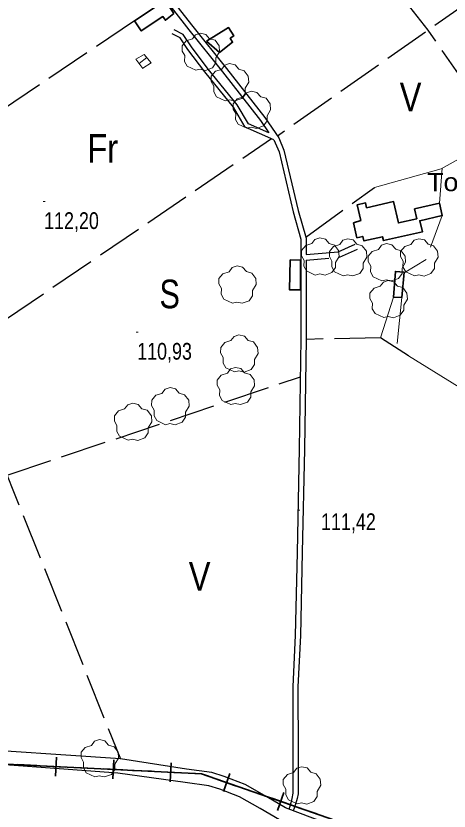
# Model space of a CAD drawing. Extents: x 483840 to 488445, y 4386047 to 4389027.
# Drawn here: x 484526 to 484752.4, y 4387773.5 to 4388189.4 of the extents above; entities that cross this region are included whole.
import ezdxf
from ezdxf.enums import TextEntityAlignment as Align

# ---------------------------------------------------------------- set-up
doc = ezdxf.new("R2010")
doc.units = 0
doc.header["$LTSCALE"] = 4
doc.linetypes.add('LONG_DASHED', pattern=[7.5, 6, -1.5])
doc.linetypes.add('MEDIUM_DASHED', pattern=[4.5, 3, -1.5])
for name, color, linetype, lineweight in [('25', 7, 'LONG_DASHED', 25), ('29', 7, 'Continuous', 13), ('34', 7, 'Continuous', 35), ('36', 7, 'Continuous', 25), ('38', 7, 'Continuous', 25), ('47', 7, 'Continuous', 35), ('50', 7, 'Continuous', 13), ('51', 7, 'Continuous', 13), ('7', 7, 'Continuous', 13)]:
    doc.layers.add(name, color=color, linetype=linetype, lineweight=lineweight)
doc.layers.add('31', color=7, linetype='Continuous')
doc.layers.add('5', color=7, linetype='Continuous')

msp = doc.modelspace()

# ---------------------------------------------------------------- linework, layer by layer
at = {"layer": '25'}
for p, q in [((484741.46, 4388181.88), (484625.76, 4388330.44)), ((484838.26, 4388249.86), (484662.74, 4388126.58)), ((484588, 4388186.84), (484465.11, 4388103.88)), ((484779.59, 4388126.84), (484741.46, 4388181.88)), ((484495.74, 4388013.73), (484659.59, 4388125.21)), ((484677.51, 4388073.68), (484713.4, 4388099.65)), ((484463.2, 4388095.4), (484580.58, 4387800.8)), ((484521.47, 4387949.16), (484674.68, 4388000.67))]:
    msp.add_line(p, q, dxfattribs=at)
msp.add_lwpolyline([(484731.24, 4388011.54), (484716.6, 4388021.04), (484677.68, 4388020.23)], dxfattribs=at)
at = {"layer": '29'}
for points in [[(484620.06, 4388160.97), (484615.52, 4388163.09), (484614.11, 4388165.63), (484614.21, 4388168.61), (484612.84, 4388171.02), (484612.88, 4388173.77), (484615.04, 4388176.37), (484618.23, 4388177.37), (484619.88, 4388179.56), (484622.45, 4388180.39), (484625.31, 4388179.74), (484627.26, 4388177.47), (484630.07, 4388176.65), (484632.2, 4388173.8), (484632.44, 4388170.67), (484630.56, 4388167.52), (484630.56, 4388164.84), (484628.74, 4388162.23), (484625.12, 4388160.89), (484622.35, 4388161.52)], [(484635.32, 4388145.02), (484630.78, 4388147.14), (484629.37, 4388149.68), (484629.47, 4388152.66), (484628.1, 4388155.07), (484628.14, 4388157.82), (484630.3, 4388160.42), (484633.49, 4388161.42), (484635.14, 4388163.61), (484637.71, 4388164.44), (484640.57, 4388163.79), (484642.52, 4388161.52), (484645.33, 4388160.7), (484647.46, 4388157.85), (484647.7, 4388154.72), (484645.82, 4388151.57), (484645.82, 4388148.89), (484644, 4388146.28), (484640.38, 4388144.94), (484637.61, 4388145.57)], [(484646.74, 4388130.64), (484642.2, 4388132.76), (484640.79, 4388135.3), (484640.89, 4388138.28), (484639.52, 4388140.69), (484639.56, 4388143.44), (484641.72, 4388146.04), (484644.91, 4388147.04), (484646.56, 4388149.23), (484649.13, 4388150.06), (484651.99, 4388149.41), (484653.94, 4388147.14), (484656.75, 4388146.32), (484658.88, 4388143.47), (484659.12, 4388140.34), (484657.24, 4388137.19), (484657.24, 4388134.51), (484655.42, 4388131.9), (484651.8, 4388130.56), (484649.03, 4388131.19)], [(484682.5, 4388053.88), (484677.96, 4388056), (484676.55, 4388058.54), (484676.65, 4388061.52), (484675.28, 4388063.93), (484675.32, 4388066.68), (484677.48, 4388069.28), (484680.67, 4388070.28), (484682.32, 4388072.47), (484684.89, 4388073.3), (484687.75, 4388072.65), (484689.7, 4388070.38), (484692.51, 4388069.56), (484694.64, 4388066.71), (484694.88, 4388063.58), (484693, 4388060.43), (484693, 4388057.75), (484691.18, 4388055.14), (484687.56, 4388053.8), (484684.79, 4388054.43)], [(484697.05, 4388053.46), (484692.51, 4388055.58), (484691.1, 4388058.12), (484691.2, 4388061.1), (484689.83, 4388063.51), (484689.87, 4388066.26), (484692.03, 4388068.86), (484695.22, 4388069.86), (484696.87, 4388072.05), (484699.44, 4388072.88), (484702.3, 4388072.23), (484704.25, 4388069.96), (484707.06, 4388069.14), (484709.19, 4388066.29), (484709.43, 4388063.16), (484707.55, 4388060.01), (484707.55, 4388057.33), (484705.73, 4388054.72), (484702.11, 4388053.38), (484699.34, 4388054.01)], [(484734.26, 4388053.44), (484729.72, 4388055.56), (484728.31, 4388058.1), (484728.41, 4388061.08), (484727.04, 4388063.49), (484727.08, 4388066.24), (484729.24, 4388068.84), (484732.43, 4388069.84), (484734.08, 4388072.03), (484736.65, 4388072.86), (484739.51, 4388072.21), (484741.46, 4388069.94), (484744.27, 4388069.12), (484746.4, 4388066.27), (484746.64, 4388063.14), (484744.76, 4388059.99), (484744.76, 4388057.31), (484742.94, 4388054.7), (484739.32, 4388053.36), (484736.55, 4388053.99)], [(484717.31, 4388050.86), (484712.77, 4388052.98), (484711.36, 4388055.52), (484711.46, 4388058.5), (484710.09, 4388060.91), (484710.13, 4388063.66), (484712.29, 4388066.26), (484715.48, 4388067.26), (484717.13, 4388069.45), (484719.7, 4388070.28), (484722.56, 4388069.63), (484724.51, 4388067.36), (484727.32, 4388066.54), (484729.45, 4388063.69), (484729.69, 4388060.56), (484727.81, 4388057.41), (484727.81, 4388054.73), (484725.99, 4388052.12), (484722.37, 4388050.78), (484719.6, 4388051.41)], [(484639.24, 4388039.18), (484634.7, 4388041.3), (484633.29, 4388043.84), (484633.39, 4388046.82), (484632.02, 4388049.23), (484632.06, 4388051.98), (484634.22, 4388054.58), (484637.41, 4388055.58), (484639.06, 4388057.77), (484641.63, 4388058.6), (484644.49, 4388057.95), (484646.44, 4388055.68), (484649.25, 4388054.86), (484651.38, 4388052.01), (484651.62, 4388048.88), (484649.74, 4388045.73), (484649.74, 4388043.05), (484647.92, 4388040.44), (484644.3, 4388039.1), (484641.53, 4388039.73)], [(484718.24, 4388031.59), (484713.7, 4388033.71), (484712.29, 4388036.25), (484712.39, 4388039.23), (484711.02, 4388041.64), (484711.06, 4388044.39), (484713.22, 4388046.99), (484716.41, 4388047.99), (484718.06, 4388050.18), (484720.63, 4388051.01), (484723.49, 4388050.36), (484725.44, 4388048.09), (484728.25, 4388047.27), (484730.38, 4388044.42), (484730.62, 4388041.29), (484728.74, 4388038.14), (484728.74, 4388035.46), (484726.92, 4388032.85), (484723.3, 4388031.51), (484720.53, 4388032.14)], [(484640.2, 4388003.18), (484635.66, 4388005.3), (484634.25, 4388007.84), (484634.35, 4388010.82), (484632.98, 4388013.23), (484633.02, 4388015.98), (484635.18, 4388018.58), (484638.37, 4388019.58), (484640.02, 4388021.77), (484642.59, 4388022.6), (484645.45, 4388021.95), (484647.4, 4388019.68), (484650.21, 4388018.86), (484652.34, 4388016.01), (484652.58, 4388012.88), (484650.7, 4388009.73), (484650.7, 4388007.05), (484648.88, 4388004.44), (484645.26, 4388003.1), (484642.49, 4388003.73)], [(484638.35, 4387986.15), (484633.81, 4387988.27), (484632.4, 4387990.81), (484632.5, 4387993.79), (484631.13, 4387996.2), (484631.17, 4387998.95), (484633.33, 4388001.55), (484636.52, 4388002.55), (484638.17, 4388004.74), (484640.74, 4388005.57), (484643.6, 4388004.92), (484645.55, 4388002.65), (484648.36, 4388001.83), (484650.49, 4387998.98), (484650.73, 4387995.85), (484648.85, 4387992.7), (484648.85, 4387990.02), (484647.03, 4387987.41), (484643.41, 4387986.07), (484640.64, 4387986.7)], [(484604.16, 4387975.59), (484599.62, 4387977.71), (484598.21, 4387980.25), (484598.31, 4387983.23), (484596.94, 4387985.64), (484596.98, 4387988.39), (484599.14, 4387990.99), (484602.33, 4387991.99), (484603.98, 4387994.18), (484606.55, 4387995.01), (484609.41, 4387994.36), (484611.36, 4387992.09), (484614.17, 4387991.27), (484616.3, 4387988.42), (484616.54, 4387985.29), (484614.66, 4387982.14), (484614.66, 4387979.46), (484612.84, 4387976.85), (484609.22, 4387975.51), (484606.45, 4387976.14)], [(484584.67, 4387967.46), (484580.13, 4387969.58), (484578.72, 4387972.12), (484578.82, 4387975.1), (484577.45, 4387977.51), (484577.49, 4387980.26), (484579.65, 4387982.86), (484582.84, 4387983.86), (484584.49, 4387986.05), (484587.06, 4387986.88), (484589.92, 4387986.23), (484591.87, 4387983.96), (484594.68, 4387983.14), (484596.81, 4387980.29), (484597.05, 4387977.16), (484595.17, 4387974.01), (484595.17, 4387971.33), (484593.35, 4387968.72), (484589.73, 4387967.38), (484586.96, 4387968.01)], [(484567.26, 4387791.44), (484562.72, 4387793.56), (484561.31, 4387796.1), (484561.41, 4387799.08), (484560.04, 4387801.49), (484560.08, 4387804.24), (484562.24, 4387806.84), (484565.43, 4387807.84), (484567.08, 4387810.03), (484569.65, 4387810.86), (484572.51, 4387810.21), (484574.46, 4387807.94), (484577.27, 4387807.12), (484579.4, 4387804.27), (484579.64, 4387801.14), (484577.76, 4387797.99), (484577.76, 4387795.31), (484575.94, 4387792.7), (484572.32, 4387791.36), (484569.55, 4387791.99)], [(484672.95, 4387777.28), (484668.41, 4387779.4), (484667, 4387781.94), (484667.1, 4387784.92), (484665.73, 4387787.33), (484665.77, 4387790.08), (484667.93, 4387792.68), (484671.12, 4387793.68), (484672.77, 4387795.87), (484675.34, 4387796.7), (484678.2, 4387796.05), (484680.15, 4387793.78), (484682.96, 4387792.96), (484685.09, 4387790.11), (484685.33, 4387786.98), (484683.45, 4387783.83), (484683.45, 4387781.15), (484681.63, 4387778.54), (484678.01, 4387777.2), (484675.24, 4387777.83)]]:
    msp.add_lwpolyline(points, close=True, dxfattribs=at)
at = {"layer": '34'}
for p, q in [((484536.99, 4387797.29), (484527, 4387797.78)), ((484547.22, 4387801.78), (484546.73, 4387791.79)), ((484577.19, 4387800.29), (484576.69, 4387790.3)), ((484607.15, 4387798.8), (484606.65, 4387788.81)), ((484551.97, 4387796.54), (484541.98, 4387797.04)), ((484566.95, 4387795.79), (484556.96, 4387796.29)), ((484581.93, 4387795.05), (484571.95, 4387795.54)), ((484596.91, 4387794.3), (484586.93, 4387794.8)), ((484611.9, 4387793.55), (484601.91, 4387794.05)), ((484640.83, 4387786.79), (484631.39, 4387790.08)), ((484637.75, 4387793.16), (484634.46, 4387783.71)), ((484655, 4387781.86), (484645.55, 4387785.14)), ((484666.08, 4387783.29), (484662.8, 4387773.84)), ((484669.16, 4387776.92), (484659.72, 4387780.21)), ((484683.33, 4387771.99), (484673.88, 4387775.28))]:
    msp.add_line(p, q, dxfattribs=at)
for points in [[(484742, 4388368), (484968, 4388081), (484988, 4388018), (485030, 4387786), (485030, 4387747), (484843, 4387760), (484712, 4387762), (484623, 4387793), (484342, 4387807), (484273, 4387819), (484108.44, 4387807.03)], [(484626.67, 4387791.72), (484623, 4387793), (484616.89, 4387793.3)]]:
    msp.add_lwpolyline(points, dxfattribs=at)
at = {"layer": '36'}
for points in [[(484798.93, 4387760.7), (484740.89, 4387760.52), (484712.35, 4387761.9), (484693.08, 4387765.5), (484681.23, 4387769.77), (484666.83, 4387775.25), (484657.12, 4387781), (484645.83, 4387787.32), (484634.93, 4387791.59), (484628.34, 4387793.7), (484615.13, 4387795.49), (484580.58, 4387800.8), (484492.14, 4387806.72)], [(484798.95, 4387753.61), (484740.73, 4387753.43), (484711.52, 4387754.84), (484691.22, 4387758.64), (484678.76, 4387763.13), (484663.74, 4387768.84), (484653.58, 4387774.86), (484642.8, 4387780.89), (484632.55, 4387784.9), (484626.77, 4387786.76), (484614.38, 4387788.44), (484579.29, 4387793.34), (484491.86, 4387799.73)]]:
    msp.add_lwpolyline(points, dxfattribs=at)
at = {"layer": '38'}
for points in [[(484712.66, 4388392.07), (484711.68, 4388391.16), (484704.74, 4388385.31), (484695.02, 4388378.59), (484664.16, 4388359.42), (484617.74, 4388328.33), (484569.14, 4388295.79), (484546.32, 4388281.33), (484544.91, 4388278.51), (484544.93, 4388274.75), (484547.04, 4388272.06), (484548.41, 4388269.55), (484556.46, 4388259.93), (484573.58, 4388238.22), (484588.56, 4388219.71), (484600.28, 4388202.8), (484616.42, 4388182.12), (484633.94, 4388160.17), (484653.87, 4388134.62), (484658.24, 4388128.31)], [(484715.04, 4388390.66), (484713.5, 4388389.16), (484706.39, 4388383.15), (484696.51, 4388376.32), (484665.63, 4388357.14), (484619.25, 4388326.08), (484570.62, 4388293.52), (484548.41, 4388279.44), (484547.63, 4388277.87), (484547.64, 4388275.69), (484549.31, 4388273.56), (484550.66, 4388271.09), (484558.57, 4388261.64), (484575.7, 4388239.91), (484590.73, 4388221.33), (484602.46, 4388204.4), (484618.55, 4388183.8), (484636.07, 4388161.85), (484656.05, 4388136.22), (484663.41, 4388125.6), (484666.11, 4388119.19), (484673.52, 4388087.62), (484677.67, 4388073.09), (484677.68, 4388064.6)], [(484658.24, 4388128.31), (484647.52, 4388133.01), (484641.71, 4388142.93), (484626.51, 4388161.61), (484617.71, 4388173.22), (484613.43, 4388179.66), (484608.67, 4388182.03)], [(484660.87, 4388124.65), (484645.91, 4388131.2), (484639.81, 4388141.61), (484624.7, 4388160.19), (484615.83, 4388171.88), (484611.85, 4388177.87), (484607.64, 4388179.97)], [(484660.87, 4388124.65), (484663.53, 4388118.34), (484670.9, 4388086.94), (484674.96, 4388072.71), (484674.98, 4388061.18), (484674.99, 4388054.36), (484674.97, 4388020.47), (484674.09, 4387962.89), (484672.98, 4387908.81), (484672, 4387865.34), (484670.69, 4387838.61), (484670.75, 4387803.88), (484670.78, 4387782.88), (484670.16, 4387780.04)], [(484677.68, 4388064.6), (484694.4, 4388066.09), (484703.32, 4388070.08)], [(484677.69, 4388061.63), (484677.7, 4388054.36), (484677.68, 4388020.45), (484676.8, 4387962.84), (484675.69, 4387908.75), (484674.71, 4387865.25), (484673.4, 4387838.54), (484673.46, 4387803.88), (484673.49, 4387782.6), (484672.94, 4387780.04)], [(484670.16, 4387780.04), (484669.72, 4387777.82), (484669.1, 4387775.84), (484668.65, 4387774.56)], [(484672.94, 4387780.04), (484672.11, 4387777.17), (484671.45, 4387775.07), (484670.96, 4387773.68)]]:
    msp.add_lwpolyline(points, dxfattribs=at)
at = {"layer": '38', "linetype": 'MEDIUM_DASHED'}
msp.add_lwpolyline([(484677.69, 4388061.63), (484695.16, 4388063.19), (484704.53, 4388067.38)], dxfattribs=at)
at = {"layer": '47'}
for points in [[(484608.53, 4388190.7), (484604.09, 4388197.44), (484588, 4388186.84), (484591.47, 4388181.56), (484602.86, 4388189.06), (484604.1, 4388187.15)], [(484625.65, 4388176.1), (484637.12, 4388183.32), (484639.9, 4388178.89), (484637.99, 4388177.7), (484639.29, 4388175.6), (484632.49, 4388170.26)], [(484706.22, 4388082.38), (484704.41, 4388090.63), (484708.73, 4388091.59), (484709.29, 4388089.07), (484723.44, 4388092.25), (484725.94, 4388081.11), (484735.55, 4388083.3), (484734.37, 4388088.46), (484747.33, 4388091.44), (484748.82, 4388084.93), (484737.12, 4388082.27), (484738.44, 4388076.45), (484718.11, 4388071.85), (484717.63, 4388073.92), (484707.88, 4388071.68), (484707.32, 4388074.09), (484704.22, 4388073.4), (484702.49, 4388081.15)], [(484669.42, 4388061.75), (484674.68, 4388061.63), (484674.68, 4388046.1), (484669.07, 4388046.1)], [(484723.32, 4388042.36), (484724.34, 4388055.78), (484728.91, 4388055.35), (484727.67, 4388042.19)]]:
    msp.add_lwpolyline(points, close=True, dxfattribs=at)
at = {"layer": '50'}
for points in [[(484713.4, 4388099.65), (484748.26, 4388109.46), (484779.59, 4388126.84), (484857.62, 4388027.12)], [(484713.4, 4388099.65), (484748.26, 4388109.46), (484779.59, 4388126.84), (484857.62, 4388027.12)], [(484731.24, 4388011.54), (484757.75, 4387995.15), (484818.85, 4388015.21)], [(484731.24, 4388011.54), (484757.75, 4387995.15), (484818.85, 4388015.21)]]:
    msp.add_lwpolyline(points, dxfattribs=at)
at = {"layer": '51'}
for p, q in [((484590.45, 4388164.45), (484594.46, 4388167.58)), ((484592.3, 4388162.04), (484596.72, 4388164.87)), ((484747.33, 4388091.44), (484748.86, 4388109.79)), ((484742.63, 4388068.49), (484748.82, 4388084.93)), ((484728.88, 4388054.96), (484740.46, 4388061.96)), ((484723.35, 4388042.36), (484716.6, 4388021.04)), ((484725.31, 4388018.05), (484727.67, 4388042.19))]:
    msp.add_line(p, q, dxfattribs=at)
msp.add_lwpolyline([(484596.72, 4388164.87), (484593.03, 4388169.29), (484588.69, 4388166.73), (484592.37, 4388161.94)], dxfattribs=at)
at = {"layer": '7'}
for p, q in [((484540.23, 4388092.32), (484541.23, 4388092.32)), ((484588.87, 4388023.98), (484589.87, 4388023.98)), ((484673.34, 4387930.95), (484674.34, 4387930.95))]:
    msp.add_line(p, q, dxfattribs=at)

# ---------------------------------------------------------------- texts
at = {"layer": '31'}
for s, width, p in [('V', 0.85, (484732.28, 4388139.46)), ('Fr', 0.85, (484571.34, 4388112.62)), ('S', 0.8, (484606.38, 4388036.48)), ('V', 0.85, (484622.02, 4387888.82))]:
    msp.add_text(s, height=15, dxfattribs=dict(at, width=width)).set_placement(p, align=Align.CENTER)
at = {"layer": '5', "width": 1.1}
msp.add_text('Torrent Fals', height=9.5, dxfattribs=at).set_placement((484816.27, 4388097.73), align=Align.RIGHT)
at = {"layer": '7', "width": 0.8}
for s, p in [('112,20', (484540.73, 4388077.95)), ('110,93', (484589.37, 4388009.61)), ('111,42', (484685.5, 4387920.47))]:
    msp.add_text(s, height=8.75, dxfattribs=at).set_placement(p)

doc.saveas('drawing.dxf')
